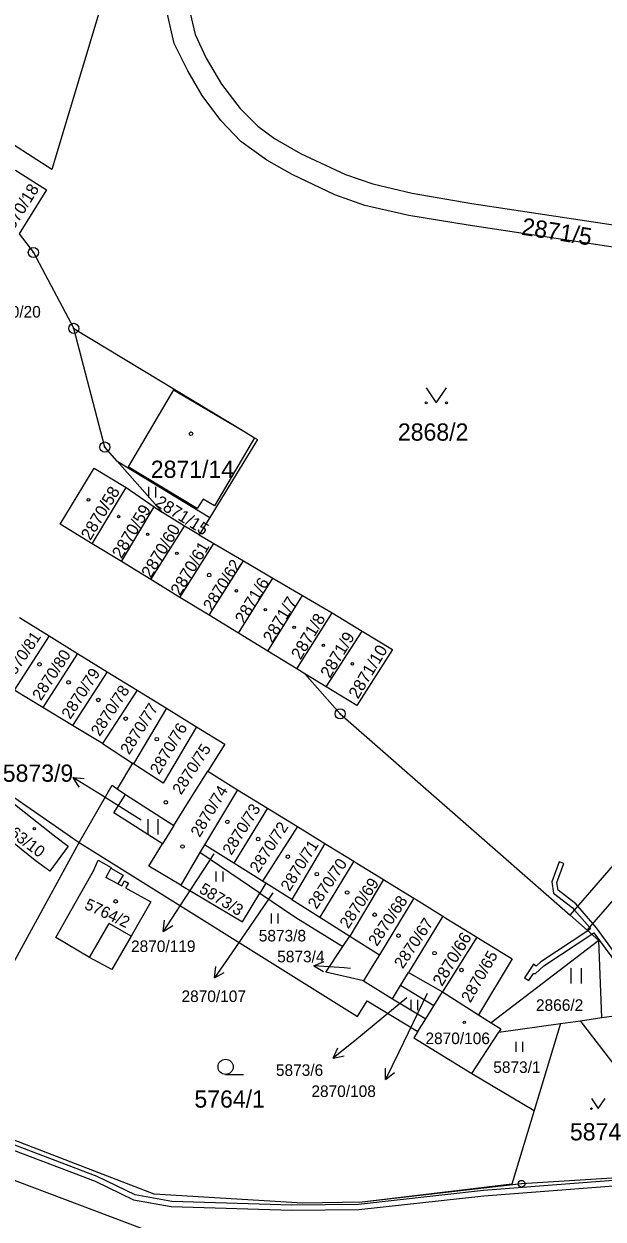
# Model space of a CAD drawing. Extents: x -644096 to -634268, y -1141430 to -1133463.
# Drawn here: x -639936.8 to -639879.7, y -1138536.3 to -1138418.5 of the extents above; entities that cross this region are included whole.
import ezdxf

# ---------------------------------------------------------------- set-up
doc = ezdxf.new("R2010")
doc.units = 0
for name, color, linetype in [('_CIVIL_CONSTRUCTION', 7, 'Continuous'), ('B_Hranice _3D', 7, 'Continuous'), ('M_Svah_Nasyp', 7, 'Continuous'), ('M_Svah_Zarez', 7, 'Continuous'), ('spodek_zarez', 7, 'Continuous'), ('svrsek_osa_sjezdy', 7, 'Continuous'), ('svrsek_osa_VRT', 7, 'Continuous'), ('svrsek_popisy_VRT', 7, 'Continuous'), ('terminal_VRT', 7, 'Continuous')]:
    doc.layers.add(name, color=color, linetype=linetype)

msp = doc.modelspace()

# ---------------------------------------------------------------- linework, layer by layer
at = {"layer": '_CIVIL_CONSTRUCTION'}
for centre, radius in [((-639935.91, -1138440.99), 0.5), ((-639935.91, -1138440.99), 0.0303), ((-639931.93, -1138448.47), 0.5), ((-639931.93, -1138448.47), 0.0303), ((-639928.86, -1138460.17), 0.5), ((-639928.86, -1138460.17), 0.0303), ((-639905.65, -1138486.47), 0.5), ((-639905.65, -1138486.47), 0.0303), ((-639887.76, -1138532.78), 0.335), ((-639887.76, -1138532.78), 0.0203)]:
    msp.add_circle(centre, radius, dxfattribs=at)
at = {"layer": 'B_Hranice _3D'}
for points in [[(-639868.97, -1138523.19), (-639880.37, -1138507.55), (-639880.74, -1138507.13), (-639882.2, -1138505.43), (-639882.42, -1138505.18), (-639884.14, -1138503.85), (-639884.27, -1138503.08), (-639883.58, -1138501.22), (-639884.05, -1138501.05), (-639884.79, -1138503.03), (-639884.6, -1138504.13), (-639882.76, -1138505.54), (-639882.53, -1138505.81), (-639881.06, -1138507.5), (-639880.95, -1138507.65), (-639881.23, -1138507.84), (-639885.87, -1138510.9), (-639886.31, -1138511.32), (-639886.6, -1138511.13), (-639887.46, -1138512.49), (-639887.03, -1138512.75), (-639886.6, -1138512.07), (-639886.39, -1138512.07), (-639885.56, -1138511.3), (-639880.63, -1138508.04), (-639874.94, -1138515.73)], [(-639950.45, -1138524.71), (-639929.81, -1138532.52), (-639926.02, -1138534.36), (-639922.33, -1138535.02), (-639910.41, -1138535.38), (-639903.82, -1138535.31), (-639891.48, -1138533.96), (-639873.57, -1138532.58)], [(-639873.63, -1138532.08), (-639891.52, -1138533.46), (-639903.85, -1138534.81), (-639910.41, -1138534.88), (-639922.27, -1138534.52), (-639925.86, -1138533.88), (-639929.61, -1138532.06), (-639950.29, -1138524.23)]]:
    msp.add_lwpolyline(points, dxfattribs=at)
at = {"layer": 'M_Svah_Nasyp'}
for p, q in [((-639922.08, -1138454.52), (-639926.57, -1138462.11)), ((-639922.08, -1138454.52), (-639915.17, -1138458.61)), ((-639914.09, -1138459.25), (-639918.06, -1138465.95)), ((-639919.74, -1138466.23), (-639926.57, -1138462.11)), ((-639919.15, -1138465.31), (-639919.74, -1138466.23)), ((-639918.06, -1138465.95), (-639919.15, -1138465.31)), ((-639928.28, -1138501.68), (-639928.77, -1138502.58)), ((-639927.57, -1138503.21), (-639928.77, -1138502.58)), ((-639930.39, -1138510.47), (-639928.43, -1138507.12)), ((-639926.27, -1138508.39), (-639928.43, -1138507.12))]:
    msp.add_line(p, q, dxfattribs=at)
at = {"layer": 'M_Svah_Zarez'}
for centre, radius in [((-639920.37, -1138458.86), 0.175), ((-639930.47, -1138465.37), 0.123), ((-639927.5, -1138467.02), 0.123), ((-639924.64, -1138468.77), 0.123), ((-639921.76, -1138470.65), 0.123), ((-639918.57, -1138472.79), 0.175), ((-639915.89, -1138474.34), 0.123), ((-639913.04, -1138476.19), 0.123), ((-639910.19, -1138477.94), 0.123), ((-639907.31, -1138479.72), 0.123), ((-639935.31, -1138481.59), 0.175), ((-639904.45, -1138481.54), 0.123), ((-639932.44, -1138483.36), 0.175), ((-639929.5, -1138485.1), 0.175), ((-639926.81, -1138486.94), 0.175), ((-639923.74, -1138488.96), 0.175), ((-639922.85, -1138495.18), 0.175), ((-639935.82, -1138497.77), 0.117), ((-639916.78, -1138497.11), 0.175), ((-639913.74, -1138498.81), 0.175), ((-639921.2, -1138499.54), 0.175), ((-639910.81, -1138500.55), 0.175), ((-639907.95, -1138502.27), 0.175), ((-639927.8, -1138504.95), 0.175), ((-639904.97, -1138504.08), 0.175), ((-639902.25, -1138506.26), 0.175), ((-639899.9, -1138508.33), 0.175), ((-639896.34, -1138510.05), 0.175), ((-639893.69, -1138511.72), 0.175), ((-639893.42, -1138516.88), 0.117)]:
    msp.add_circle(centre, radius, dxfattribs=at)
at = {"layer": 'spodek_zarez'}
msp.add_circle((-638683.07, -1137056.85), 1378.08, dxfattribs=at)
at = {"layer": 'svrsek_osa_sjezdy'}
for p, q in [((-639924.52, -1138465.14), (-639924.52, -1138464.09)), ((-639923.82, -1138465.14), (-639923.82, -1138464.09)), ((-639924.6, -1138498.35), (-639924.6, -1138496.85)), ((-639923.6, -1138498.35), (-639923.6, -1138496.85)), ((-639917.87, -1138502.99), (-639917.87, -1138501.99)), ((-639917.2, -1138502.99), (-639917.2, -1138501.99)), ((-639912.43, -1138507.14), (-639912.43, -1138506.14)), ((-639911.76, -1138507.14), (-639911.76, -1138506.14)), ((-639882.86, -1138513.04), (-639882.86, -1138511.54)), ((-639881.86, -1138513.04), (-639881.86, -1138511.54)), ((-639898.65, -1138515.66), (-639898.65, -1138514.66)), ((-639897.98, -1138515.66), (-639897.98, -1138514.66)), ((-639888.31, -1138519.78), (-639888.31, -1138518.78)), ((-639887.64, -1138519.78), (-639887.64, -1138518.78)), ((-639916.95, -1138522.01), (-639915.2, -1138522.01))]:
    msp.add_line(p, q, dxfattribs=at)
for points in [[(-639897.17, -1138454.32), (-639896.17, -1138455.82), (-639895.17, -1138454.32)], [(-639880.87, -1138524.37), (-639880.2, -1138525.38), (-639879.53, -1138524.37)]]:
    msp.add_lwpolyline(points, dxfattribs=at)
for centre, radius in [((-639897.17, -1138455.82), 0.1), ((-639895.17, -1138455.82), 0.1), ((-639916.95, -1138521.26), 0.75), ((-639880.87, -1138525.38), 0.067)]:
    msp.add_circle(centre, radius, dxfattribs=at)
at = {"layer": 'svrsek_popisy_VRT'}
for p, q in [((-639929.46, -1138494.33), (-639932.01, -1138492.74)), ((-639932.01, -1138492.74), (-639930.89, -1138492.85)), ((-639932.01, -1138492.74), (-639931.42, -1138493.7)), ((-639925.28, -1138496.96), (-639929.46, -1138494.33)), ((-639918.1, -1138500.26), (-639921.47, -1138505.39)), ((-639912.28, -1138504.11), (-639916.34, -1138510.02)), ((-639921.47, -1138505.39), (-639923.1, -1138507.91)), ((-639923.1, -1138507.91), (-639922.98, -1138506.79)), ((-639923.1, -1138507.91), (-639922.14, -1138507.34)), ((-639916.34, -1138510.02), (-639918.06, -1138512.48)), ((-639918.06, -1138512.48), (-639917.9, -1138511.37)), ((-639918.06, -1138512.48), (-639917.08, -1138511.95)), ((-639908.25, -1138511.3), (-639907.22, -1138510.87)), ((-639905.26, -1138511.51), (-639908.25, -1138511.3)), ((-639908.25, -1138511.3), (-639907.29, -1138511.87)), ((-639904.62, -1138511.56), (-639905.26, -1138511.51)), ((-639897.08, -1138514.04), (-639899.85, -1138519.81)), ((-639899.07, -1138514.45), (-639904.02, -1138518.52)), ((-639904.02, -1138518.52), (-639906.35, -1138520.41)), ((-639906.35, -1138520.41), (-639905.89, -1138519.39)), ((-639906.35, -1138520.41), (-639905.26, -1138520.17)), ((-639899.85, -1138519.81), (-639901.17, -1138522.51)), ((-639901.17, -1138522.51), (-639901.18, -1138521.39)), ((-639901.17, -1138522.51), (-639900.28, -1138521.83))]:
    msp.add_line(p, q, dxfattribs=at)
at = {"layer": 'terminal_VRT'}
for p, q in [((-639923.17, -1138466.62), (-639927.65, -1138461.55)), ((-639927.65, -1138461.55), (-639918.5, -1138467.12)), ((-639930.1, -1138469.7), (-639926.77, -1138464.14)), ((-639926.77, -1138464.14), (-639923.99, -1138466.06)), ((-639927.22, -1138471.46), (-639923.99, -1138466.06)), ((-639923.99, -1138466.06), (-639923.17, -1138466.62)), ((-639921.02, -1138467.97), (-639923.17, -1138466.62)), ((-639918.5, -1138467.12), (-639919.55, -1138468.83)), ((-639924.33, -1138473.23), (-639921.02, -1138467.97)), ((-639919.55, -1138468.83), (-639921.02, -1138467.97)), ((-639919.55, -1138468.83), (-639918.11, -1138469.67)), ((-639927.22, -1138471.46), (-639930.1, -1138469.7)), ((-639921.45, -1138474.99), (-639918.11, -1138469.67)), ((-639918.11, -1138469.67), (-639915.19, -1138471.38)), ((-639924.33, -1138473.23), (-639927.22, -1138471.46)), ((-639918.57, -1138476.75), (-639915.19, -1138471.38)), ((-639915.19, -1138471.38), (-639912.28, -1138473.09)), ((-639915.69, -1138478.51), (-639912.28, -1138473.09)), ((-639912.28, -1138473.09), (-639909.36, -1138474.8)), ((-639921.45, -1138474.99), (-639924.33, -1138473.23)), ((-639918.57, -1138476.75), (-639921.45, -1138474.99)), ((-639912.8, -1138480.28), (-639909.36, -1138474.8)), ((-639909.36, -1138474.8), (-639906.45, -1138476.51)), ((-639909.92, -1138482.04), (-639906.45, -1138476.51)), ((-639906.45, -1138476.51), (-639903.48, -1138478.32)), ((-639937.28, -1138476.98), (-639934.35, -1138478.78)), ((-639915.69, -1138478.51), (-639918.57, -1138476.75)), ((-639934.35, -1138478.78), (-639937.8, -1138484.12)), ((-639934.35, -1138478.78), (-639931.55, -1138480.51)), ((-639912.8, -1138480.28), (-639915.69, -1138478.51)), ((-639907.04, -1138483.8), (-639903.48, -1138478.32)), ((-639931.55, -1138480.51), (-639934.99, -1138485.83)), ((-639931.55, -1138480.51), (-639928.62, -1138482.32)), ((-639909.92, -1138482.04), (-639912.8, -1138480.28)), ((-639928.62, -1138482.32), (-639932.04, -1138487.62)), ((-639928.62, -1138482.32), (-639925.68, -1138484.13)), ((-639909.14, -1138482.52), (-639909.92, -1138482.04)), ((-639907.04, -1138483.8), (-639909.14, -1138482.52)), ((-639934.99, -1138485.83), (-639937.8, -1138484.12)), ((-639925.68, -1138484.13), (-639929.09, -1138489.4)), ((-639925.68, -1138484.13), (-639922.78, -1138485.91)), ((-639932.04, -1138487.62), (-639934.99, -1138485.83)), ((-639922.78, -1138485.91), (-639926.02, -1138491.4)), ((-639922.78, -1138485.91), (-639919.83, -1138487.74)), ((-639948.98, -1138486.94), (-639931.41, -1138499.15)), ((-639929.09, -1138489.4), (-639932.04, -1138487.62)), ((-639919.83, -1138487.74), (-639917.03, -1138489.46)), ((-639929.09, -1138489.4), (-639926.14, -1138491.32)), ((-639917.03, -1138489.46), (-639918.72, -1138492.13)), ((-639926.14, -1138491.32), (-639927.66, -1138493.85)), ((-639926.02, -1138491.4), (-639926.14, -1138491.32)), ((-639918.72, -1138492.13), (-639915.77, -1138493.95)), ((-639927.66, -1138493.85), (-639926.81, -1138494.4)), ((-639915.77, -1138493.95), (-639919.04, -1138499.36)), ((-639915.77, -1138493.95), (-639912.81, -1138495.76)), ((-639926.81, -1138494.4), (-639922.06, -1138497.46)), ((-639912.81, -1138495.76), (-639916.13, -1138501.19)), ((-639912.81, -1138495.76), (-639909.86, -1138497.58)), ((-639922.06, -1138497.46), (-639923.18, -1138499.29)), ((-639909.86, -1138497.58), (-639913.3, -1138502.96)), ((-639909.86, -1138497.58), (-639907.16, -1138499.24)), ((-639944.76, -1138523.57), (-639931.41, -1138499.15)), ((-639919.49, -1138500.12), (-639921.38, -1138503.36)), ((-639919.04, -1138499.36), (-639919.49, -1138500.12)), ((-639913.58, -1138504.13), (-639919.49, -1138500.12)), ((-639916.13, -1138501.19), (-639919.04, -1138499.36)), ((-639907.16, -1138499.24), (-639910.43, -1138504.77)), ((-639907.16, -1138499.24), (-639906.91, -1138499.4)), ((-639906.91, -1138499.4), (-639904.31, -1138500.99)), ((-639913.3, -1138502.96), (-639916.13, -1138501.19)), ((-639904.31, -1138500.99), (-639907.67, -1138506.52)), ((-639921.38, -1138503.36), (-639915.28, -1138506.97)), ((-639912.99, -1138503.15), (-639913.58, -1138504.13)), ((-639912.99, -1138503.15), (-639913.3, -1138502.96)), ((-639910.43, -1138504.77), (-639912.99, -1138503.15)), ((-639901.37, -1138502.8), (-639904.71, -1138508.39)), ((-639901.37, -1138502.8), (-639901.11, -1138502.96)), ((-639901.11, -1138502.96), (-639898.4, -1138504.63)), ((-639915.28, -1138506.97), (-639913.58, -1138504.13)), ((-639910.43, -1138504.77), (-639907.67, -1138506.52)), ((-639898.4, -1138504.63), (-639901.78, -1138510.21)), ((-639907.67, -1138506.52), (-639904.71, -1138508.39)), ((-639895.52, -1138506.4), (-639898.92, -1138511.95)), ((-639881.3, -1138507.78), (-639882.97, -1138506.32)), ((-639905.39, -1138509.4), (-639904.71, -1138508.39)), ((-639904.71, -1138508.39), (-639901.78, -1138510.21)), ((-639892.16, -1138508.47), (-639895.55, -1138513.88)), ((-639892.26, -1138508.41), (-639892.16, -1138508.47)), ((-639892.16, -1138508.47), (-639888.7, -1138510.6)), ((-639881.3, -1138507.78), (-639880.13, -1138508.81)), ((-639880.13, -1138508.81), (-639890.76, -1138516.92)), ((-639879.84, -1138516.41), (-639880.13, -1138508.81)), ((-639888.7, -1138510.6), (-639892, -1138516.14)), ((-639899.7, -1138513.24), (-639898.92, -1138511.95)), ((-639898.92, -1138511.95), (-639895.55, -1138513.88)), ((-639903.36, -1138512.79), (-639900.5, -1138514.54)), ((-639900.5, -1138514.54), (-639899.7, -1138513.24)), ((-639896.4, -1138515.26), (-639899.7, -1138513.24)), ((-639896.4, -1138515.26), (-639895.55, -1138513.88)), ((-639895.55, -1138513.88), (-639892, -1138516.14)), ((-639900.5, -1138514.54), (-639897.2, -1138516.54)), ((-639897.2, -1138516.54), (-639896.4, -1138515.26)), ((-639898, -1138517.79), (-639897.2, -1138516.54)), ((-639892, -1138516.14), (-639890.76, -1138516.92)), ((-639883.92, -1138516.98), (-639881.96, -1138516.71)), ((-639881.96, -1138516.71), (-639879.84, -1138516.41)), ((-639870.43, -1138531.69), (-639881.96, -1138516.71)), ((-639892.66, -1138521.92), (-639890, -1138517.83)), ((-639890, -1138517.83), (-639883.92, -1138516.98)), ((-639883.92, -1138516.98), (-639886.53, -1138525.57)), ((-639892.66, -1138521.92), (-639886.53, -1138525.57))]:
    msp.add_line(p, q, dxfattribs=at)
for points in [[(-639874.62, -1138441.09), (-639893.02, -1138438.31), (-639898.88, -1138437.36), (-639903.23, -1138436.37), (-639906.19, -1138435.3), (-639910.4, -1138433.3), (-639912.89, -1138431.88), (-639915.45, -1138430.04), (-639917.42, -1138427.98), (-639919.27, -1138425.53), (-639920.68, -1138423.08), (-639922.04, -1138420.38), (-639922.72, -1138417.37), (-639922.77, -1138414.42), (-639921.94, -1138408.82), (-639921.27, -1138405.73), (-639919.79, -1138400.1), (-639918.43, -1138397.19), (-639916.88, -1138394.77), (-639914.89, -1138392.84), (-639911.82, -1138390.29)], [(-639921.49, -1138390.92), (-639934.08, -1138432.82), (-639943.83, -1138426.56)], [(-639920.57, -1138416.86), (-639919.97, -1138419.52), (-639918.86, -1138421.83), (-639917.37, -1138424.4), (-639915.52, -1138426.8), (-639913.78, -1138428.55), (-639912.12, -1138429.75), (-639909.55, -1138431.23), (-639905.12, -1138433.3), (-639902.43, -1138434.24), (-639898.55, -1138435.16), (-639892.67, -1138436.16), (-639874.34, -1138438.92)], [(-639937.68, -1138432.89), (-639934.6, -1138434.82), (-639937.32, -1138439.15)], [(-639937.32, -1138439.15), (-639935.91, -1138440.99), (-639931.93, -1138448.47)], [(-639931.93, -1138448.47), (-639915.17, -1138458.61), (-639914.09, -1138459.25), (-639913.82, -1138459.44), (-639918.5, -1138467.12)], [(-639927.65, -1138461.55), (-639928.86, -1138460.17), (-639931.93, -1138448.47)], [(-639930.1, -1138469.7), (-639933.28, -1138467.76), (-639929.9, -1138462.24), (-639926.77, -1138464.14)], [(-639903.48, -1138478.32), (-639900.49, -1138480.14), (-639904.01, -1138485.65), (-639907.04, -1138483.8)], [(-640197.82, -1138485), (-640139.13, -1138480.78), (-640121.29, -1138482.75), (-640044.72, -1138499.91), (-640034.76, -1138499.38), (-640028.33, -1138504.06), (-639999.24, -1138514.78), (-639962.82, -1138523), (-639917.26, -1138540.19)], [(-639909.14, -1138482.52), (-639905.65, -1138486.47), (-639882.97, -1138506.32)], [(-639919.83, -1138487.74), (-639923.1, -1138493.3), (-639926.02, -1138491.4)], [(-639922.06, -1138497.46), (-639920.45, -1138494.87), (-639918.72, -1138492.13)], [(-639931.41, -1138499.15), (-639928.15, -1138493.51), (-639927.66, -1138493.85)], [(-639938.77, -1138494.59), (-639936.81, -1138496.13), (-639933.82, -1138498.48), (-639932.48, -1138499.52), (-639934.28, -1138501.96), (-639935.72, -1138500.91), (-639938.67, -1138498.55), (-639940.67, -1138497.02), (-639938.77, -1138494.59)], [(-639923.18, -1138499.29), (-639927.99, -1138496.21), (-639926.81, -1138494.4)], [(-639882.97, -1138506.32), (-639873.37, -1138495.24)], [(-639931.41, -1138499.15), (-639903.95, -1138516.29), (-639902.99, -1138514.74), (-639898, -1138517.79)], [(-639921.38, -1138503.36), (-639924.53, -1138501.49), (-639923.18, -1138499.29)], [(-639926.27, -1138508.39), (-639928.17, -1138511.67), (-639930.39, -1138510.47), (-639933.71, -1138508.5), (-639931.8, -1138505.14), (-639929.98, -1138501.94), (-639929.52, -1138500.89), (-639928.24, -1138501.61), (-639928.28, -1138501.68), (-639927.07, -1138502.37), (-639927.57, -1138503.21), (-639927.18, -1138503.42), (-639926.91, -1138502.94), (-639926.54, -1138503.14), (-639926.81, -1138503.61), (-639926.58, -1138503.74), (-639924.34, -1138504.99), (-639926.27, -1138508.39)], [(-639904.31, -1138500.99), (-639904.01, -1138501.18), (-639901.37, -1138502.8)], [(-639876.23, -1138501.93), (-639881.06, -1138507.5), (-639881.3, -1138507.78)], [(-639913.58, -1138504.13), (-639910.04, -1138506.54), (-639905.39, -1138509.4)], [(-639898.4, -1138504.63), (-639898.16, -1138504.78), (-639895.52, -1138506.4)], [(-639895.52, -1138506.4), (-639895.22, -1138506.59), (-639892.26, -1138508.41)], [(-639903.36, -1138512.79), (-639907.08, -1138511.92), (-639905.39, -1138509.4)], [(-639901.78, -1138510.21), (-639902.48, -1138511.36), (-639903.36, -1138512.79)], [(-639879.84, -1138516.41), (-639874.94, -1138515.73), (-639873.82, -1138517.3), (-639864.87, -1138529.31)], [(-639898, -1138517.79), (-639898.39, -1138518.4), (-639892.66, -1138521.92)], [(-639890.76, -1138516.92), (-639889.8, -1138517.5), (-639890, -1138517.83)], [(-639903.48, -1138534.59), (-639909.33, -1138534.71), (-639924, -1138533.82), (-639945.61, -1138525.51)], [(-639886.53, -1138525.57), (-639888.73, -1138532.81), (-639903.48, -1138534.59)], [(-639870.43, -1138531.69), (-639887.76, -1138532.78), (-639903.48, -1138534.59)]]:
    msp.add_lwpolyline(points, dxfattribs=at)

# ---------------------------------------------------------------- texts
at = {"layer": 'svrsek_osa_VRT'}
for s, height, rotation, p in [('2870/18', 1.19, 58, (-639938.34, -1138439.58)), ('2871/5', 1.7, 351, (-639887.84, -1138439.23)), ('2870/58', 1.19, 59, (-639930.29, -1138469.44)), ('2870/59', 1.19, 59, (-639927.22, -1138471.24)), ('2871/15', 1.19, 328, (-639923.99, -1138465.88)), ('2870/60', 1.19, 59, (-639924.33, -1138473.15)), ('2870/61', 1.19, 59, (-639921.45, -1138474.88)), ('2870/62', 1.139, 58, (-639918.29, -1138476.38)), ('2871/6', 1.19, 59, (-639915.1, -1138477.68)), ('2871/7', 1.19, 59, (-639912.34, -1138479.56)), ('2871/8', 1.19, 59, (-639909.56, -1138481.21)), ('2870/81', 1.14, 56, (-639938.18, -1138483.42)), ('2871/9', 1.19, 59, (-639906.67, -1138483.03)), ('2870/80', 1.14, 57, (-639935.16, -1138485.24)), ('2871/10', 1.19, 59, (-639903.89, -1138485.07)), ('2870/79', 1.14, 57, (-639932.27, -1138487.07)), ('2870/78', 1.14, 57, (-639929.37, -1138488.75)), ('2870/77', 1.14, 58, (-639926.46, -1138490.56)), ('2870/76', 1.14, 59, (-639923.52, -1138492.53)), ('2870/75', 1.14, 57, (-639921.34, -1138494.52)), ('2870/74', 1.14, 59, (-639919.51, -1138498.71)), ('2870/73', 1.14, 58, (-639916.38, -1138500.47)), ('5763/10', 1.14, 323, (-639939.72, -1138497.37)), ('2870/72', 1.14, 57, (-639913.71, -1138502.22)), ('2870/71', 1.14, 58, (-639910.64, -1138504.04)), ('2870/70', 1.14, 56, (-639907.99, -1138505.79)), ('5873/3', 1.14, 329, (-639919.65, -1138504.03)), ('2870/69', 1.14, 56, (-639904.85, -1138507.71)), ('5764/2', 1.139, 335, (-639930.96, -1138505.64)), ('2870/68', 1.14, 56, (-639902.03, -1138509.45)), ('2870/67', 1.14, 56, (-639899.48, -1138511.66)), ('2870/66', 1.188, 59, (-639895.6, -1138513.39)), ('2870/65', 1.139, 60, (-639892.81, -1138515.01))]:
    msp.add_text(s, height=height, rotation=rotation, dxfattribs=at).set_placement(p)
for s, height, p in [('2870/20', 1.14, (-639940.69, -1138447.41)), ('2868/2', 1.7, (-639899.96, -1138459.54)), ('2871/14', 1.7, (-639924.33, -1138463.21)), ('5873/9', 1.7, (-639938.93, -1138493.16)), ('5873/8', 1.14, (-639913.68, -1138508.9)), ('2870/119', 1.14, (-639926.28, -1138509.94)), ('5873/4', 1.14, (-639911.86, -1138510.96)), ('2870/107', 1.14, (-639921.3, -1138514.87)), ('2866/2', 1.14, (-639886.34, -1138515.74)), ('2870/106', 1.14, (-639897.24, -1138519.02)), ('5873/6', 1.14, (-639911.99, -1138522.15)), ('5873/1', 1.14, (-639890.55, -1138521.86)), ('5764/1', 1.7, (-639920.03, -1138525.28)), ('2870/108', 1.14, (-639908.49, -1138524.23)), ('5874', 1.7, (-639882.99, -1138528.51))]:
    msp.add_text(s, height=height, dxfattribs=at).set_placement(p)

doc.saveas('drawing.dxf')
